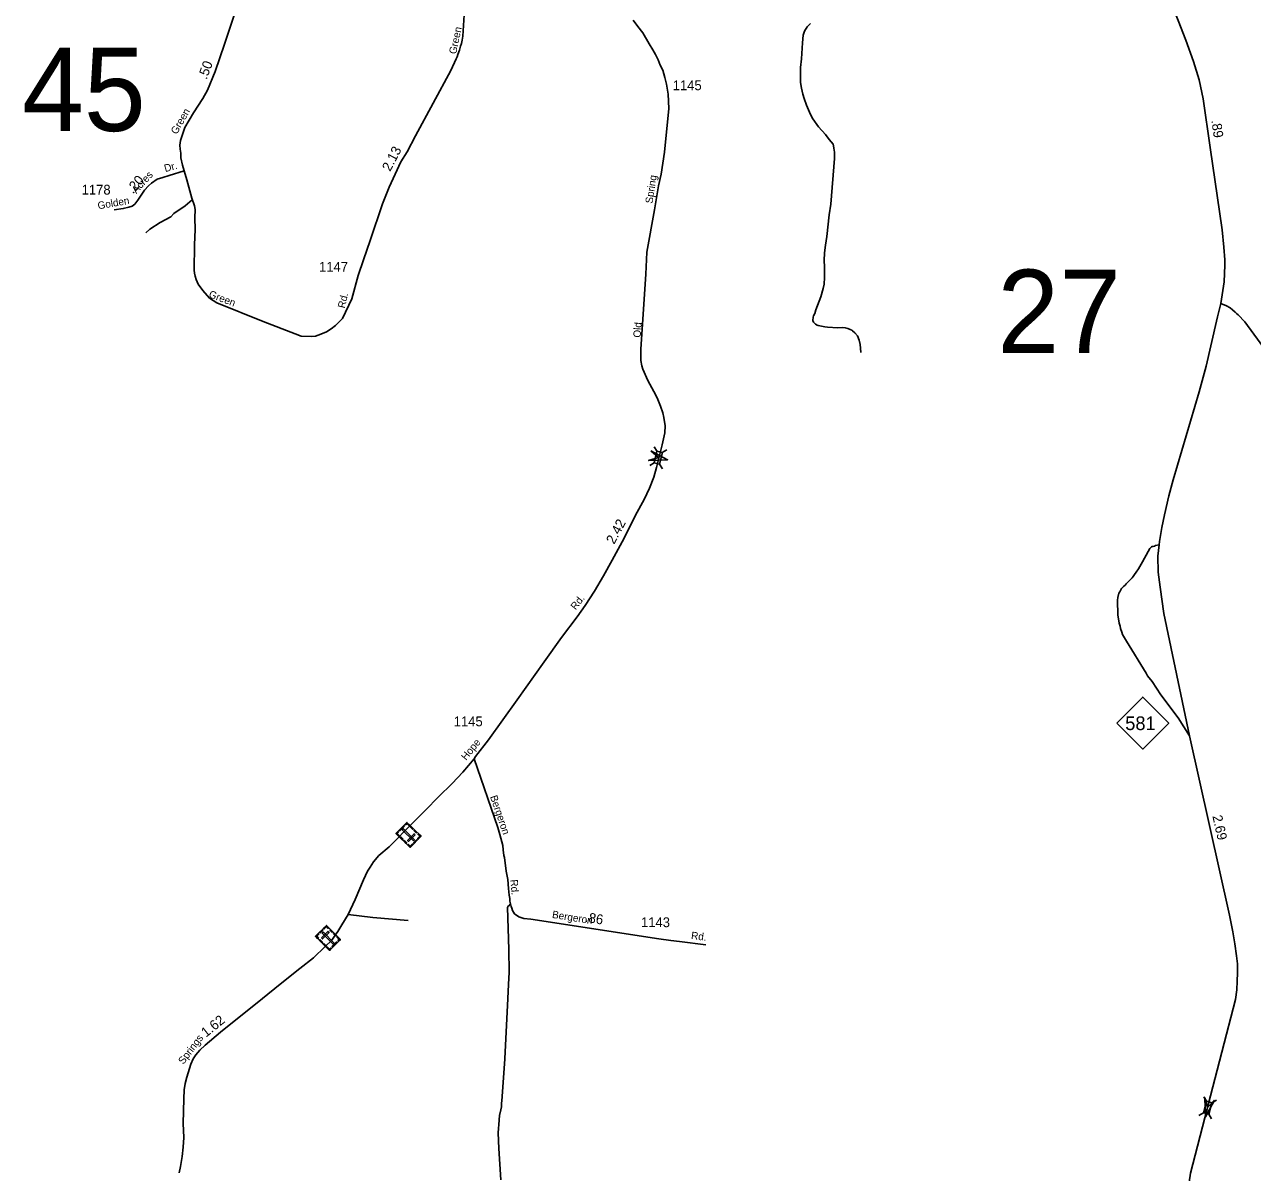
# Model space of a CAD drawing. Extents: x 2220236 to 2384410, y 720751 to 894131.
# Drawn here: x 2254583 to 2270312, y 776386 to 791093 of the extents above; entities that cross this region are included whole.
import ezdxf

# ---------------------------------------------------------------- set-up
doc = ezdxf.new("R2010")
doc.units = 0
doc.layers.add('Default', color=7, linetype='Continuous')

msp = doc.modelspace()

# ---------------------------------------------------------------- linework, layer by layer
at = {"layer": 'Default'}
for p, q in [((2262685, 785625), (2262648, 785684)), ((2262752, 785610), (2262811, 785646)), ((2262591, 785442), (2262650, 785478)), ((2262754, 785403), (2262718, 785462)), ((2269724, 777298), (2269690, 777357)), ((2269791, 777280), (2269851, 777314)), ((2269625, 777117), (2269685, 777152)), ((2269788, 777074), (2269753, 777133))]:
    msp.add_line(p, q, dxfattribs=at)
for points in [[(2269908, 787520), (2269949, 787798), (2269958, 788010), (2269958, 788080), (2269947, 788241), (2269923, 788462), (2269771, 789517), (2269682, 790140), (2269628, 790383), (2269555, 790621), (2269457, 790895), (2269360, 791146), (2269336, 791211), (2269276, 791377), (2269100, 791850), (2269044, 791965), (2268987, 792072)], [(2256628, 789220), (2256608, 789293), (2256585, 789384), (2256583, 789447), (2256578, 789497), (2256574, 789547), (2256581, 789606), (2256637, 789776), (2256747, 789964), (2256867, 790144), (2256926, 790253), (2257026, 790493), (2257146, 790842), (2257401, 791620), (2257421, 791675)], [(2260215, 791218), (2260199, 790945), (2260190, 790891), (2260180, 790850), (2260169, 790814), (2260156, 790763), (2260133, 790708), (2260124, 790679), (2260111, 790653), (2260042, 790503), (2259590, 789666), (2259483, 789463), (2259403, 789333), (2259329, 789176), (2259255, 789011), (2259168, 788796), (2259012, 788328), (2258926, 788080), (2258856, 787880), (2258777, 787581), (2258655, 787327), (2258567, 787238), (2258512, 787195), (2258449, 787157), (2258380, 787127), (2258310, 787102), (2258264, 787097), (2258126, 787102), (2258051, 787129), (2257639, 787289), (2257044, 787526), (2256953, 787589), (2256867, 787685), (2256805, 787767), (2256783, 787825), (2256769, 787871), (2256758, 787907), (2256755, 787948), (2256762, 788269), (2256769, 788466), (2256765, 788616), (2256769, 788724), (2256760, 788770), (2256725, 788869), (2256662, 789102), (2256628, 789220)], [(2262695, 785485), (2262750, 785708), (2262784, 785864), (2262788, 785953), (2262774, 786059), (2262758, 786117), (2262728, 786202), (2262686, 786309), (2262644, 786391), (2262569, 786534), (2262504, 786680), (2262488, 786722), (2262478, 786788), (2262479, 786933), (2262540, 787893), (2262553, 788176), (2262652, 788720), (2262704, 789025), (2262737, 789178), (2262779, 789460), (2262836, 790017), (2262829, 790200), (2262807, 790330), (2262784, 790414), (2262758, 790509), (2262726, 790571), (2262698, 790642), (2262664, 790710), (2262631, 790769), (2262582, 790847), (2262504, 790987), (2262439, 791068), (2262381, 791149)], [(2265294, 786890), (2265293, 786948), (2265289, 786994), (2265276, 787050), (2265254, 787103), (2265219, 787143), (2265189, 787167), (2265179, 787177), (2265159, 787188), (2265127, 787200), (2265095, 787208), (2265055, 787211), (2265001, 787209), (2264867, 787216), (2264835, 787219), (2264749, 787238), (2264735, 787242), (2264714, 787256), (2264700, 787268), (2264688, 787280), (2264682, 787302), (2264686, 787346), (2264691, 787362), (2264705, 787390), (2264721, 787436), (2264783, 787603), (2264812, 787711), (2264824, 787767), (2264831, 787853), (2264828, 787897), (2264829, 787989), (2264827, 788069), (2264832, 788167), (2264841, 788267), (2264860, 788377), (2264889, 788655), (2264910, 788791), (2264956, 789378), (2264956, 789457), (2264951, 789511), (2264947, 789539), (2264939, 789559), (2264890, 789621), (2264843, 789684), (2264753, 789781), (2264682, 789887), (2264651, 789942), (2264600, 790062), (2264569, 790146), (2264553, 790201), (2264536, 790277), (2264523, 790351), (2264521, 790397), (2264524, 790541), (2264537, 790653), (2264549, 790859), (2264558, 790955), (2264573, 791009), (2264609, 791065), (2264650, 791108)], [(2256628, 789220), (2256435, 789159), (2256355, 789134), (2256280, 789111), (2256208, 789061), (2256169, 789025), (2256121, 788973), (2256033, 788843), (2255996, 788793), (2255962, 788768), (2255917, 788753), (2255847, 788735), (2255733, 788721)], [(2256731, 788847), (2256640, 788771), (2256496, 788674), (2256458, 788629), (2256319, 788556), (2256190, 788470), (2256135, 788426)], [(2269733, 777203), (2269745, 777252), (2270094, 778604), (2270111, 778724), (2270117, 778835), (2270120, 778942), (2270120, 779061), (2270108, 779160), (2270088, 779317), (2270059, 779471), (2270018, 779683), (2269504, 781979), (2269177, 783546), (2269128, 783885), (2269104, 784079), (2269100, 784283), (2269117, 784429), (2269121, 784469), (2269153, 784649), (2269185, 784813), (2269239, 785056), (2269295, 785262), (2269631, 786387), (2269717, 786717), (2269779, 786978), (2269866, 787350), (2269908, 787520)], [(2269908, 787520), (2269978, 787491), (2270028, 787463), (2270058, 787438), (2270092, 787409), (2270108, 787390), (2270130, 787374), (2270214, 787286), (2270899, 786348), (2272213, 784526), (2272321, 784376), (2272374, 784306), (2272435, 784234), (2272446, 784223), (2272497, 784171), (2272567, 784124), (2272674, 784059), (2272743, 784037), (2272800, 784017), (2272899, 783995), (2273939, 783871)], [(2260341, 781686), (2260361, 781714), (2260526, 781929), (2260894, 782442), (2261237, 782929), (2261461, 783242), (2261660, 783506), (2261765, 783648), (2261883, 783832), (2261999, 784031), (2262109, 784232), (2262263, 784514), (2262411, 784806), (2262518, 785007), (2262589, 785152), (2262645, 785294), (2262679, 785417), (2262695, 785485)], [(2269117, 784429), (2269071, 784417), (2269056, 784412), (2269039, 784407), (2269029, 784404), (2269019, 784400), (2269011, 784394), (2268999, 784380), (2268976, 784340), (2268902, 784210), (2268851, 784119), (2268824, 784077), (2268803, 784049), (2268784, 784022), (2268771, 784006), (2268728, 783963), (2268696, 783929), (2268682, 783911), (2268660, 783895), (2268636, 783869), (2268623, 783841), (2268611, 783824), (2268601, 783806), (2268587, 783752), (2268584, 783718), (2268583, 783644), (2268587, 783598), (2268588, 783532), (2268605, 783422), (2268619, 783387), (2268623, 783357), (2268640, 783309), (2268648, 783277), (2268699, 783192), (2268952, 782782), (2268967, 782750), (2269027, 782675), (2269139, 782507), (2269362, 782209), (2269504, 781979)], [(2256564, 776381), (2256581, 776462), (2256604, 776589), (2256615, 776712), (2256624, 776836), (2256614, 777015), (2256622, 777331), (2256627, 777443), (2256642, 777527), (2256661, 777607), (2256714, 777774), (2256745, 777844), (2256779, 777892), (2256830, 777954), (2256898, 778017), (2257094, 778184), (2257629, 778617), (2257859, 778797), (2258111, 779001), (2258286, 779138), (2258435, 779281), (2258514, 779360), (2258598, 779474), (2258647, 779557), (2258728, 779690), (2258816, 779882), (2258924, 780135), (2258977, 780245), (2259011, 780297), (2259054, 780368), (2259121, 780446), (2259254, 780560), (2259555, 780867), (2259721, 781026), (2259886, 781200), (2260062, 781369), (2260199, 781516), (2260341, 781686)], [(2260341, 781686), (2260645, 780807), (2260672, 780717), (2260709, 780576), (2260714, 780518), (2260724, 780446), (2260733, 780420), (2260754, 780246), (2260773, 780138), (2260782, 780023), (2260791, 779937), (2260799, 779895), (2260800, 779863), (2260806, 779827), (2260818, 779793), (2260827, 779774), (2260835, 779744), (2260857, 779700), (2260916, 779663), (2260978, 779641), (2261070, 779630), (2262706, 779379), (2262861, 779357), (2262972, 779346), (2263311, 779302)], [(2260806, 779827), (2260788, 779803), (2260780, 779799), (2260771, 779781), (2260788, 779241), (2260792, 778951), (2260782, 778795), (2260775, 778615), (2260735, 777841), (2260698, 777299), (2260694, 777277), (2260691, 777227), (2260685, 777189), (2260669, 777114), (2260659, 777000), (2260655, 776949), (2260650, 776893), (2260660, 776695), (2260682, 776292)], [(2259499, 779616), (2259043, 779653), (2258728, 779690)], [(2268638, 773795), (2268724, 773892), (2268853, 774031), (2268921, 774120), (2268994, 774232), (2269085, 774395), (2269151, 774527), (2269224, 774695), (2269255, 774784), (2269292, 774944), (2269339, 775182), (2269359, 775350), (2269382, 775467), (2269397, 775606), (2269429, 775824), (2269452, 775946), (2269478, 776117), (2269519, 776376), (2269733, 777203)]]:
    msp.add_lwpolyline(points, dxfattribs=at)
for points in [[(2262606, 785632), (2262821, 785517), (2262577, 785509), (2262702, 785545)], [(2262650, 785478), (2262684, 785626), (2262753, 785609), (2262718, 785462)], [(2268573, 782144), (2268906, 782477), (2269239, 782144), (2268906, 781811)], [(2259662, 780693), (2259523, 780551), (2259341, 780729), (2259481, 780872)], [(2259449, 780822), (2259389, 780762), (2259381, 780770), (2259440, 780830)], [(2259565, 780636), (2259578, 780649), (2259433, 780791), (2259420, 780778)], [(2259458, 780848), (2259466, 780840), (2259481, 780856), (2259510, 780827), (2259518, 780835), (2259481, 780872)], [(2259531, 780823), (2259562, 780792), (2259554, 780784), (2259523, 780814)], [(2259579, 780775), (2259609, 780745), (2259601, 780737), (2259571, 780767)], [(2259364, 780753), (2259373, 780745), (2259357, 780729), (2259386, 780701), (2259378, 780693), (2259341, 780729)], [(2259401, 780687), (2259432, 780657), (2259424, 780648), (2259393, 780679)], [(2259448, 780641), (2259479, 780610), (2259471, 780602), (2259440, 780633)], [(2259585, 780712), (2259572, 780725), (2259489, 780641), (2259503, 780628)], [(2259610, 780640), (2259574, 780603), (2259566, 780611), (2259602, 780648)], [(2259631, 780724), (2259624, 780715), (2259646, 780693), (2259618, 780664), (2259626, 780656), (2259662, 780693)], [(2259492, 780581), (2259500, 780589), (2259523, 780567), (2259551, 780596), (2259559, 780588), (2259523, 780551)], [(2258309, 779412), (2258450, 779552), (2258630, 779371), (2258488, 779231)], [(2258481, 779521), (2258473, 779513), (2258450, 779536), (2258421, 779507), (2258414, 779515), (2258450, 779552)], [(2258340, 779381), (2258348, 779389), (2258325, 779412), (2258354, 779440), (2258346, 779448), (2258309, 779412)], [(2258392, 779328), (2258361, 779359), (2258369, 779367), (2258400, 779336)], [(2258362, 779464), (2258398, 779500), (2258406, 779492), (2258370, 779456)], [(2258386, 779392), (2258399, 779379), (2258483, 779462), (2258470, 779475)], [(2258407, 779468), (2258394, 779454), (2258537, 779311), (2258550, 779324)], [(2258524, 779461), (2258494, 779492), (2258502, 779500), (2258532, 779469)], [(2258571, 779414), (2258540, 779445), (2258548, 779453), (2258579, 779422)], [(2258606, 779348), (2258598, 779356), (2258614, 779371), (2258585, 779400), (2258593, 779408), (2258630, 779371)], [(2258439, 779281), (2258409, 779311), (2258417, 779319), (2258447, 779289)], [(2258512, 779254), (2258504, 779262), (2258488, 779247), (2258460, 779276), (2258452, 779268), (2258488, 779231)], [(2258521, 779280), (2258581, 779339), (2258589, 779331), (2258529, 779271)], [(2269826, 777313), (2269710, 777098), (2269703, 777342), (2269738, 777217)], [(2269685, 777152), (2269724, 777298), (2269792, 777279), (2269753, 777133)]]:
    msp.add_lwpolyline(points, close=True, dxfattribs=at)

# ---------------------------------------------------------------- texts
for s, height, rotation, p in [('Green', 95, 78.0725, (2260111, 790708)), ('.50', 125, 69.6548, (2256916, 790381)), ('Green', 95, 60.298, (2256532, 789678)), ('.89', 125, 278.1611, (2269785, 789864)), ('2.13', 125, 62.3931, (2259266, 789203)), ('Dr.', 95, 15.5404, (2256386, 789202)), ('.20', 125, 49.3154, (2255972, 788918)), ('Acres', 95, 47.6917, (2256016, 788921)), ('Spring', 95, 81.499, (2262627, 788795)), ('Golden', 95, 9.8997, (2255528, 788725)), ('Green', 95, 339.332, (2256934, 787602)), ('Rd.', 95, 76.6411, (2258685, 787452)), ('Old', 95, 85.6555, (2262474, 787079)), ('2.42', 125, 61.5836, (2262135, 784427)), ('Rd.', 95, 51.8454, (2261643, 783586)), ('Hope', 95, 50.6263, (2260239, 781659)), ('Bergeron', 95, 289.0914, (2260544, 781200)), ('2.69', 125, 282.6131, (2269798, 780951)), ('Rd.', 95, 274.5422, (2260806, 780136)), ('Bergeron', 95, 351.0185, (2261336, 779648)), ('.86', 125, 351.0185, (2261756, 779598)), ('Rd.', 95, 352.6685, (2263117, 779378)), ('1.62', 125, 38.9296, (2256907, 778112)), ('Springs', 95, 52.9033, (2256618, 777764))]:
    msp.add_text(s, height=height, rotation=rotation, dxfattribs=at).set_placement(p)
for s, height, p in [('45', 1066.3, (2254550, 789729)), ('1145', 125, (2262885, 790252)), ('1178', 125, (2255314, 788915)), ('1147', 125, (2258355, 787927)), ('27', 1066.3, (2267043, 786886)), ('1145', 125, (2260080, 782103)), ('581', 175, (2268682, 782054)), ('1143', 125, (2262479, 779529))]:
    msp.add_text(s, height=height, dxfattribs=at).set_placement(p)

doc.saveas('drawing.dxf')
